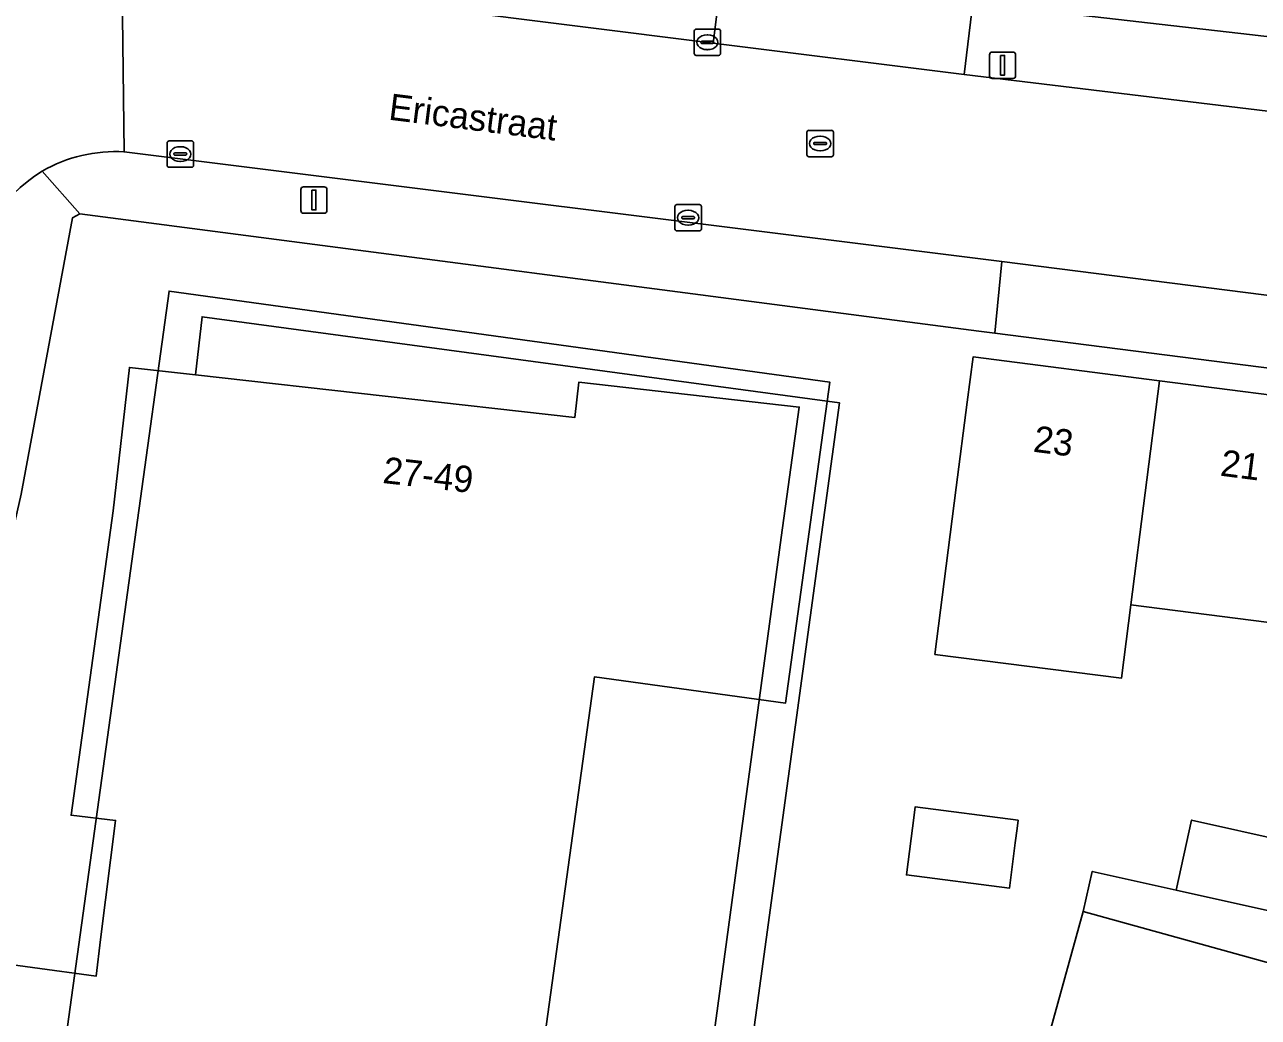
# Model space of a CAD drawing. Extents: x 161838 to 162344, y 381620 to 382160.
# Drawn here: x 161937.3 to 161984.06, y 381747.04 to 381784.69 of the extents above; entities that cross this region are included whole.
import ezdxf

# ---------------------------------------------------------------- set-up
doc = ezdxf.new("R2010")
doc.units = 0
for name, color, linetype in [('IMGEO_Erf', 7, 'Continuous'), ('IMGEO_Kolk', 7, 'Continuous'), ('IMGEO_Lichtmast', 7, 'Continuous'), ('IMGEO_Muur', 7, 'Continuous'), ('IMGEO_Openbare_ruimte_label', 7, 'Continuous'), ('IMGEO_Pand', 7, 'Continuous'), ('IMGEO_Pand_nummerreeks', 7, 'Continuous'), ('IMGEO_Pand_overbouw', 7, 'Continuous'), ('IMGEO_Pand_vergunning_verleend', 7, 'Continuous'), ('IMGEO_Rijbaan_lokaal_open', 7, 'Continuous'), ('IMGEO_Rioolput', 7, 'Continuous'), ('IMGEO_Voetpad_open', 7, 'Continuous')]:
    doc.layers.add(name, color=color, linetype=linetype)

msp = doc.modelspace()

# ---------------------------------------------------------------- linework, layer by layer
at = {"layer": 'IMGEO_Erf'}
for points in [[(161970.994, 381859.267), (161970.22, 381848.039), (161970.088, 381846.125), (161969, 381831.764), (161967.896, 381817.185), (161967.827, 381816.258), (161966.128, 381788.286), (161965.392, 381788.344), (161964.225, 381788.435), (161964.087, 381786.67), (161964.343, 381786.64), (161969.419, 381786.055), (161969.969, 381793.786), (161970.127, 381796.004), (161972.849, 381798.365), (161977.175, 381793.376), (161974.364, 381790.938), (161973.452, 381790.147), (161973.124, 381785.533), (161973.243, 381785.519), (161983.732, 381784.311), (161992.738, 381783.267)], [(162000, 381769.681), (161974.073, 381772.99), (161973.465, 381773.068), (161939.385, 381777.509), (161939.117, 381777.363), (161937.166, 381766.879), (161935.609, 381760.072), (161932.874, 381750), (161932.761, 381749.584), (161940.003, 381748.598), (161940.179, 381750), (161940.747, 381754.512), (161939.055, 381754.703), (161940.656, 381766.246), (161941.27, 381771.689), (161943.773, 381771.406), (161958.15, 381769.783), (161958.302, 381771.128), (161966.661, 381770.185), (161965.98, 381765.232), (161963.918, 381750), (161962.379, 381738.634)], [(161986.15, 381761.806), (161979.229, 381762.681), (161978.874, 381759.901), (161971.804, 381760.805), (161972.158, 381763.575), (161972.614, 381767.138), (161973.026, 381770.364), (161973.247, 381772.089), (161980.313, 381771.184), (161987.23, 381770.298)], [(161972.452, 381733.08), (161977.428, 381751.055), (161977.767, 381752.576), (161980.942, 381751.867), (161981.534, 381754.52), (161985.159, 381753.711)]]:
    msp.add_lwpolyline(points, dxfattribs=at)
msp.add_lwpolyline([(161974.96, 381754.523), (161974.919, 381754.206), (161974.849, 381753.666), (161974.625, 381751.939), (161970.72, 381752.445), (161971.013, 381754.712), (161971.054, 381755.029)], close=True, dxfattribs=at)
at = {"layer": 'IMGEO_Kolk'}
for p, q in [((161962.751, 381784.517), (161963.603, 381784.517)), ((161962.676, 381783.591), (161962.676, 381784.443)), ((161962.935, 381784.011), (161962.935, 381784.023)), ((161962.978, 381784.06), (161963.376, 381784.06)), ((161963.164, 381784.297), (161963.189, 381784.297)), ((161963.419, 381784.023), (161963.419, 381784.011)), ((161963.677, 381784.443), (161963.677, 381783.591)), ((161963.603, 381783.517), (161962.751, 381783.517)), ((161963.373, 381783.974), (161962.975, 381783.974)), ((161963.187, 381783.737), (161963.162, 381783.737)), ((161942.774, 381780.278), (161943.626, 381780.278)), ((161942.699, 381779.352), (161942.699, 381780.204)), ((161942.958, 381779.772), (161942.958, 381779.784)), ((161943.001, 381779.821), (161943.399, 381779.821)), ((161943.187, 381780.058), (161943.212, 381780.058)), ((161943.442, 381779.784), (161943.442, 381779.772)), ((161943.7, 381780.204), (161943.7, 381779.352)), ((161943.396, 381779.735), (161942.998, 381779.735)), ((161943.21, 381779.498), (161943.185, 381779.498)), ((161943.626, 381779.278), (161942.774, 381779.278)), ((161961.948, 381776.939), (161961.948, 381777.791)), ((161962.023, 381777.865), (161962.875, 381777.865)), ((161962.436, 381777.645), (161962.461, 381777.645)), ((161962.949, 381777.791), (161962.949, 381776.939)), ((161962.207, 381777.359), (161962.207, 381777.371)), ((161962.645, 381777.322), (161962.247, 381777.322)), ((161962.25, 381777.408), (161962.648, 381777.408)), ((161962.459, 381777.085), (161962.434, 381777.085)), ((161962.691, 381777.371), (161962.691, 381777.359)), ((161962.875, 381776.865), (161962.023, 381776.865))]:
    msp.add_line(p, q, dxfattribs=at)
for points in [[(161962.751, 381784.517), (161963.603, 381784.517)], [(161962.676, 381783.591), (161962.676, 381784.443)], [(161963.677, 381784.443), (161963.677, 381783.591)], [(161963.603, 381783.517), (161962.751, 381783.517)], [(161942.774, 381780.278), (161943.626, 381780.278)], [(161942.699, 381779.352), (161942.699, 381780.204)], [(161943.7, 381780.204), (161943.7, 381779.352)], [(161943.626, 381779.278), (161942.774, 381779.278)], [(161961.948, 381776.939), (161961.948, 381777.791)], [(161962.023, 381777.865), (161962.875, 381777.865)], [(161962.949, 381777.791), (161962.949, 381776.939)], [(161962.875, 381776.865), (161962.023, 381776.865)]]:
    msp.add_lwpolyline(points, dxfattribs=at)
for centre, radius, start, end in [((161962.753, 381784.441), 0.0765, 91.552, 178.448), ((161962.753, 381784.441), 0.0765, 91.552, 178.448), ((161963.601, 381784.441), 0.0765, 1.552, 88.448), ((161963.601, 381784.441), 0.0765, 1.552, 88.448), ((161962.975, 381784.02), 0.0403, 85.8775, 175.7526), ((161962.972, 381784.01), 0.0366, 178.938, 274.7102), ((161963.376, 381784.017), 0.043, 264.8664, 352.4533), ((161963.38, 381784.022), 0.0386, 1.7309, 96.639), ((161962.753, 381783.593), 0.0765, 181.552, 268.448), ((161962.753, 381783.593), 0.0765, 181.552, 268.448), ((161963.601, 381783.593), 0.0765, 271.552, 358.448), ((161963.601, 381783.593), 0.0765, 271.552, 358.448), ((161942.776, 381780.202), 0.0765, 91.552, 178.448), ((161942.776, 381780.202), 0.0765, 91.552, 178.448), ((161943.624, 381780.202), 0.0765, 1.552, 88.448), ((161943.624, 381780.202), 0.0765, 1.552, 88.448), ((161942.998, 381779.781), 0.0403, 85.8775, 175.7526), ((161942.995, 381779.771), 0.0366, 178.938, 274.7102), ((161943.399, 381779.778), 0.043, 264.8664, 352.4533), ((161943.403, 381779.783), 0.0386, 1.7309, 96.639), ((161942.776, 381779.354), 0.0765, 181.552, 268.448), ((161942.776, 381779.354), 0.0765, 181.552, 268.448), ((161943.624, 381779.354), 0.0765, 271.552, 358.448), ((161943.624, 381779.354), 0.0765, 271.552, 358.448), ((161962.025, 381777.789), 0.0765, 91.552, 178.448), ((161962.025, 381777.789), 0.0765, 91.552, 178.448), ((161962.873, 381777.789), 0.0765, 1.552, 88.448), ((161962.873, 381777.789), 0.0765, 1.552, 88.448), ((161962.247, 381777.368), 0.0403, 85.8775, 175.7526), ((161962.244, 381777.358), 0.0366, 178.938, 274.7102), ((161962.648, 381777.365), 0.043, 264.8664, 352.4533), ((161962.652, 381777.37), 0.0386, 1.7309, 96.639), ((161962.025, 381776.941), 0.0765, 181.552, 268.448), ((161962.025, 381776.941), 0.0765, 181.552, 268.448), ((161962.873, 381776.941), 0.0765, 271.552, 358.448), ((161962.873, 381776.941), 0.0765, 271.552, 358.448)]:
    msp.add_arc(centre, radius, start, end, dxfattribs=at)
for centre, major_axis, ratio, start_param, end_param in [((161963.163, 381784.017), (-0.387, 0.002), 0.722429, 4.712389, 7.853982), ((161963.188, 381784.017), (-0.39, 0.002), 0.717154, 1.570796, 4.712389), ((161943.186, 381779.778), (-0.387, 0.002), 0.722429, 4.712389, 7.853982), ((161943.211, 381779.778), (-0.39, 0.002), 0.717154, 1.570796, 4.712389), ((161962.435, 381777.365), (-0.387, 0.002), 0.722429, 4.712389, 7.853982), ((161962.46, 381777.365), (-0.39, 0.002), 0.717154, 1.570796, 4.712389)]:
    msp.add_ellipse(centre, major_axis=major_axis, ratio=ratio, start_param=start_param, end_param=end_param, dxfattribs=at)
at = {"layer": 'IMGEO_Lichtmast'}
for p, q in [((161973.872, 381782.746), (161973.872, 381783.546)), ((161973.872, 381783.546), (161973.872, 381782.746)), ((161973.972, 381783.646), (161974.762, 381783.646)), ((161974.762, 381783.646), (161973.972, 381783.646)), ((161974.862, 381783.546), (161974.862, 381782.746)), ((161974.862, 381782.746), (161974.862, 381783.546)), ((161974.762, 381782.646), (161973.972, 381782.646)), ((161973.972, 381782.646), (161974.762, 381782.646)), ((161947.766, 381777.635), (161947.766, 381778.435)), ((161947.766, 381778.435), (161947.766, 381777.635)), ((161947.866, 381778.535), (161948.656, 381778.535)), ((161948.656, 381778.535), (161947.866, 381778.535)), ((161948.756, 381778.435), (161948.756, 381777.635)), ((161948.756, 381777.635), (161948.756, 381778.435)), ((161948.656, 381777.535), (161947.866, 381777.535)), ((161947.866, 381777.535), (161948.656, 381777.535))]:
    msp.add_line(p, q, dxfattribs=at)
for points in [[(161974.292, 381783.521), (161974.442, 381783.521), (161974.442, 381782.771), (161974.292, 381782.771), (161974.292, 381783.521)], [(161948.186, 381778.41), (161948.336, 381778.41), (161948.336, 381777.66), (161948.186, 381777.66), (161948.186, 381778.41)]]:
    msp.add_lwpolyline(points, dxfattribs=at)
for centre, start, end in [((161973.972, 381783.546), 90, 180), ((161973.972, 381783.546), 90, 180), ((161974.762, 381783.546), 0, 90), ((161974.762, 381783.546), 360, 90), ((161973.972, 381782.746), 180, 270), ((161973.972, 381782.746), 180, 270), ((161974.762, 381782.746), 270, 0), ((161974.762, 381782.746), 270, 0), ((161947.866, 381778.435), 90, 180), ((161947.866, 381778.435), 90, 180), ((161948.656, 381778.435), 0, 90), ((161948.656, 381778.435), 360, 90), ((161947.866, 381777.635), 180, 270), ((161947.866, 381777.635), 180, 270), ((161948.656, 381777.635), 270, 0), ((161948.656, 381777.635), 270, 0)]:
    msp.add_arc(centre, 0.1, start, end, dxfattribs=at)
at = {"layer": 'IMGEO_Muur'}
msp.add_lwpolyline([(161983.732, 381784.311), (161973.243, 381785.519)], dxfattribs=at)
at = {"layer": 'IMGEO_Pand'}
for points in [[(161980.313, 381771.184), (161973.247, 381772.089), (161973.026, 381770.364), (161972.614, 381767.138), (161972.158, 381763.575), (161971.804, 381760.805), (161978.874, 381759.901), (161979.229, 381762.681)], [(161943.773, 381771.406), (161941.27, 381771.689), (161940.656, 381766.246), (161939.055, 381754.703), (161940.747, 381754.512), (161940.179, 381750), (161940.003, 381748.598), (161932.761, 381749.584), (161928.68, 381736.917), (161933.635, 381736.242), (161961.501, 381732.448), (161962.379, 381738.634), (161963.918, 381750), (161965.98, 381765.232), (161966.661, 381770.185), (161958.302, 381771.128), (161958.15, 381769.783)], [(161980.313, 381771.184), (161979.229, 381762.681), (161986.15, 381761.806), (161987.23, 381770.298)], [(161974.96, 381754.523), (161971.054, 381755.029), (161971.013, 381754.712), (161970.72, 381752.445), (161974.625, 381751.939), (161974.849, 381753.666), (161974.919, 381754.206)], [(161984.634, 381751.043), (161985.159, 381753.711), (161981.534, 381754.52), (161980.942, 381751.867)], [(161991.926, 381727.689), (161996.902, 381745.663), (161977.428, 381751.055), (161972.452, 381733.08)]]:
    msp.add_lwpolyline(points, close=True, dxfattribs=at)
at = {"layer": 'IMGEO_Pand_overbouw'}
msp.add_lwpolyline([(161943.773, 381771.406), (161958.15, 381769.783), (161958.302, 381771.128), (161966.661, 381770.185), (161965.98, 381765.232), (161963.918, 381750), (161962.379, 381738.634), (161963.825, 381738.437), (161965.405, 381750), (161968.184, 381770.345), (161944.022, 381773.611)], close=True, dxfattribs=at)
at = {"layer": 'IMGEO_Pand_vergunning_verleend'}
msp.add_lwpolyline([(161937.774, 381738.382), (161942.776, 381774.585), (161967.825, 381771.125), (161966.144, 381758.957), (161958.899, 381759.958), (161955.579, 381735.923)], close=True, dxfattribs=at)
at = {"layer": 'IMGEO_Rijbaan_lokaal_open'}
for points in [[(161941.065, 381779.861), (161940.987, 381787.064)], [(161940.987, 381787.064), (161941.065, 381779.861), (161974.338, 381775.707), (162008.503, 381771.36), (162010.639, 381770.93)], [(162010.959, 381777.779), (162009.14, 381778.097), (162008.56, 381778.199), (161991.196, 381780.587), (161988.923, 381780.862), (161972.91, 381782.799), (161963.403, 381783.98), (161942.624, 381786.599)]]:
    msp.add_lwpolyline(points, dxfattribs=at)
for centre, radius, start, end in [((161940.736, 381774.298), 5.573, 86.6119, 119.8383), ((161940.989, 381774.194), 5.792, 121.5017, 176.2572)]:
    msp.add_arc(centre, radius, start, end, dxfattribs=at)
at = {"layer": 'IMGEO_Rioolput'}
for p, q in [((161966.952, 381779.752), (161966.952, 381780.604)), ((161967.027, 381780.678), (161967.879, 381780.678)), ((161967.44, 381780.458), (161967.465, 381780.458)), ((161967.953, 381780.604), (161967.953, 381779.752)), ((161967.211, 381780.172), (161967.211, 381780.184)), ((161967.649, 381780.135), (161967.251, 381780.135)), ((161967.254, 381780.221), (161967.652, 381780.221)), ((161967.463, 381779.898), (161967.438, 381779.898)), ((161967.695, 381780.184), (161967.695, 381780.172)), ((161967.879, 381779.678), (161967.027, 381779.678))]:
    msp.add_line(p, q, dxfattribs=at)
for points in [[(161966.952, 381779.752), (161966.952, 381780.604)], [(161967.027, 381780.678), (161967.879, 381780.678)], [(161967.953, 381780.604), (161967.953, 381779.752)], [(161967.879, 381779.678), (161967.027, 381779.678)]]:
    msp.add_lwpolyline(points, dxfattribs=at)
for centre, radius, start, end in [((161967.029, 381780.602), 0.0765, 91.552, 178.448), ((161967.029, 381780.602), 0.0765, 91.552, 178.448), ((161967.877, 381780.602), 0.0765, 1.552, 88.448), ((161967.877, 381780.602), 0.0765, 1.552, 88.448), ((161967.251, 381780.181), 0.0403, 85.8775, 175.7526), ((161967.248, 381780.171), 0.0366, 178.938, 274.7102), ((161967.652, 381780.178), 0.043, 264.8664, 352.4533), ((161967.656, 381780.183), 0.0386, 1.7309, 96.639), ((161967.029, 381779.754), 0.0765, 181.552, 268.448), ((161967.029, 381779.754), 0.0765, 181.552, 268.448), ((161967.877, 381779.754), 0.0765, 271.552, 358.448), ((161967.877, 381779.754), 0.0765, 271.552, 358.448)]:
    msp.add_arc(centre, radius, start, end, dxfattribs=at)
for centre, major_axis, ratio, start_param, end_param in [((161967.439, 381780.178), (-0.387, 0.002), 0.722429, 4.712389, 7.853982), ((161967.464, 381780.178), (-0.39, 0.002), 0.717154, 1.570796, 4.712389)]:
    msp.add_ellipse(centre, major_axis=major_axis, ratio=ratio, start_param=start_param, end_param=end_param, dxfattribs=at)
at = {"layer": 'IMGEO_Voetpad_open'}
for points in [[(161942.624, 381786.599), (161963.403, 381783.98), (161963.737, 381786.71), (161949.749, 381788.319)], [(161992.738, 381783.267), (161983.732, 381784.311), (161973.243, 381785.519), (161972.91, 381782.799), (161988.923, 381780.862), (161991.196, 381780.587)], [(161937.963, 381779.132), (161939.385, 381777.509), (161973.465, 381773.068), (161974.073, 381772.99), (161974.338, 381775.707), (161941.065, 381779.861)], [(161924.676, 381720.871), (161925.447, 381726.604), (161928.204, 381735.395), (161928.68, 381736.917), (161932.761, 381749.584), (161932.874, 381750), (161935.609, 381760.072), (161937.166, 381766.879), (161939.117, 381777.363), (161939.385, 381777.509), (161937.963, 381779.132)], [(162010.464, 381769.821), (162010.639, 381770.93), (162008.503, 381771.36), (161974.338, 381775.707), (161974.073, 381772.99), (162000, 381769.681), (162008.257, 381768.648), (162008.135, 381767.624), (162007.766, 381764.735), (162010.108, 381764.458), (162015.212, 381763.807), (162016.3, 381766.217), (162023.027, 381763.18), (162029.328, 381760.335), (162035.655, 381757.478), (162041.966, 381754.629), (162048.46, 381751.697), (162051.408, 381750.366), (162061.772, 381745.637), (162069.369, 381742.199), (162071.683, 381741.12)], [(162007.608, 381744.889), (162009.289, 381758.044), (162009.475, 381759.499), (162010.108, 381764.458), (162007.766, 381764.735), (162007.502, 381762.665), (162007.054, 381759.154), (162005.486, 381746.869), (161988.151, 381750.259), (161984.634, 381751.043), (161980.942, 381751.867), (161977.767, 381752.576), (161977.428, 381751.055), (161996.902, 381745.663)]]:
    msp.add_lwpolyline(points, dxfattribs=at)
msp.add_lwpolyline([(161969.39, 381785.645), (161969.419, 381786.055), (161964.343, 381786.64), (161964.087, 381786.67), (161963.737, 381786.71), (161963.403, 381783.98), (161972.91, 381782.799), (161973.243, 381785.519), (161973.124, 381785.533), (161973.113, 381785.381)], close=True, dxfattribs=at)
for centre, radius, start, end in [((161940.736, 381774.298), 5.573, 86.6119, 119.8383), ((161940.989, 381774.194), 5.792, 121.5017, 176.2572)]:
    msp.add_arc(centre, radius, start, end, dxfattribs=at)

# ---------------------------------------------------------------- texts
at = {"layer": 'IMGEO_Openbare_ruimte_label'}
msp.add_text('Ericastraat', height=1, rotation=352.8181, dxfattribs=at).set_placement((161951.063, 381781.087))
at = {"layer": 'IMGEO_Pand_nummerreeks'}
for s, rotation, p in [('23', 352.7002, (161975.499, 381768.494)), ('21', 352.7002, (161982.589, 381767.586)), ('27-49', 353.5577, (161950.842, 381767.308))]:
    msp.add_text(s, height=1, rotation=rotation, dxfattribs=at).set_placement(p)

doc.saveas('drawing.dxf')
